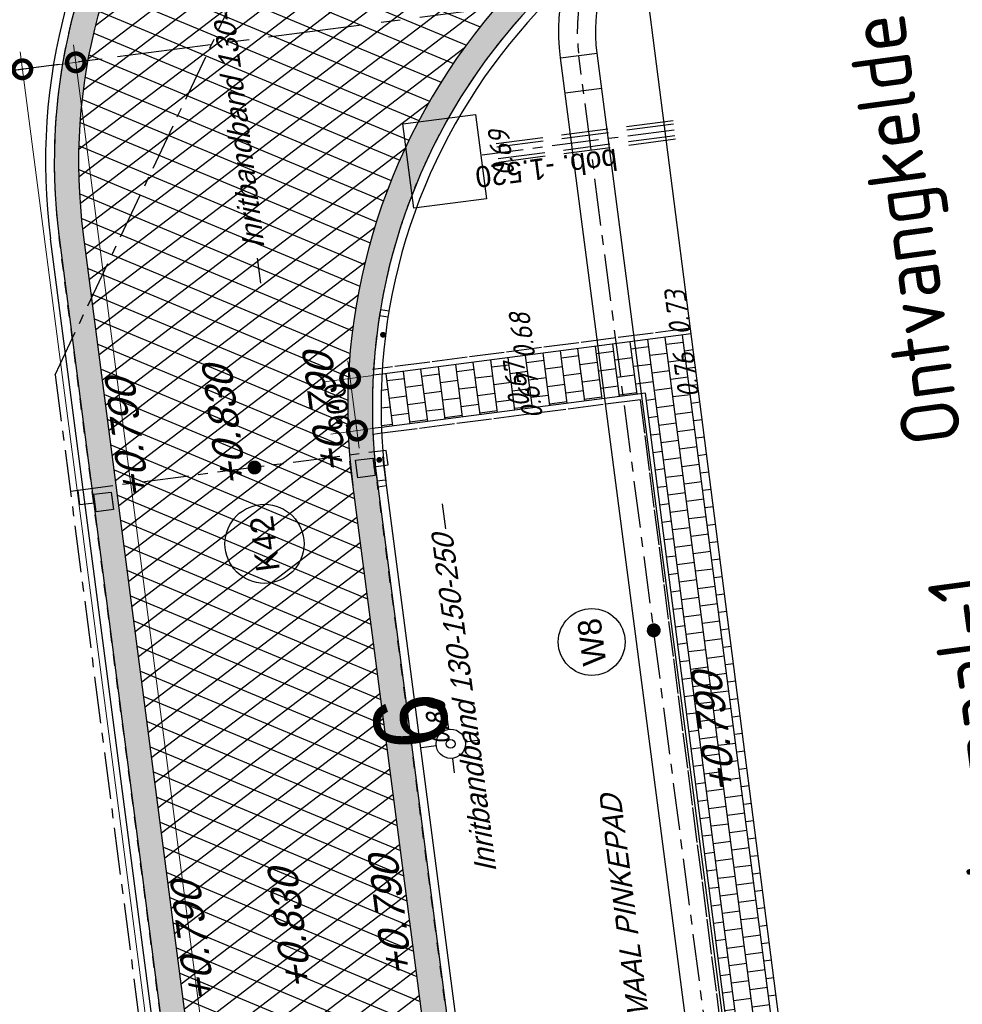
# Model space of a CAD drawing. Extents: x 117893332 to 118394757, y 454959407 to 455669244.
# Tile 313 of 330: x 118198457 to 118214531, y 455350739 to 455367541. Entities that reach past the tile are written whole.
import ezdxf
from ezdxf.enums import TextEntityAlignment as Align

# ---------------------------------------------------------------- set-up
doc = ezdxf.new("R2010")
doc.units = 0
doc.header["$LTSCALE"] = 200
for name, pattern in [('Tauw_HIDDEN2', [5.6, 4, -1.6]), ('Tauw_L_Center2', [6.499, 4, -0.833, 0.833, -0.833]), ('TAUW_OPSLUITBAND_mm', [3.2, 3, -0.2]), ('Tauw_Stramien', [13, 8, -1.67, 1.66, -1.67]), ('TAUW_TROTTOIRBAND_mm', [2, 1, -1])]:
    doc.linetypes.add(name, pattern=pattern)
doc.layers.get('0').update_dxf_attribs({"linetype": 'CONTINUOUS'})
for name, color, linetype in [('M01', 6, 'CONTINUOUS'), ('ZU_B_-_EL999---LW_bet200-60_vs~H_-----', 1, 'Tauw_L_Center2'), ('ZU_B_-_EL999---LW_bet200-60_vs~W_-----', 8, 'Tauw_HIDDEN2'), ('ZU_B_-_JB00----ZME_tekst__50_^200~-_-----', 2, 'CONTINUOUS'), ('ZU_B_-_MB0090--MAAIVELD_DUN~-_001--', 1, 'CONTINUOUS'), ('ZU_B_D_EB00----ONDERDEEL~-_-----', 7, 'CONTINUOUS'), ('ZU_N_-_AL999---LK_pvc125_sdr34__20_^200~M_-----', 7, 'CONTINUOUS'), ('ZU_N_-_AL999---LW_pvc630_pgr34__18_^200~-_-----', 7, 'CONTINUOUS'), ('ZU_N_-_AL999---LW_pvc630_pgr34__20_^200~M_-----', 7, 'CONTINUOUS'), ('ZU_N_-_AV09----_Trottoirband_130-150-250__18_^200~-_-----', 253, 'CONTINUOUS'), ('ZU_N_-_EL999---LK_pvc125_sdr34~H_-----', 2, 'Tauw_L_Center2'), ('ZU_N_-_EL999---LR_pvc160_sdr34~H_-----', 2, 'Tauw_L_Center2'), ('ZU_N_-_EL999---LW_pvc630_pgr11~H_-----', 2, 'Tauw_L_Center2'), ('ZU_N_-_EL999---LW_pvc630_pgr11~W_-----', 2, 'CONTINUOUS'), ('ZU_N_-_EL999---SYM_STRAATKOLK~-_----c', 7, 'Tauw_L_Center2'), ('ZU_N_-_ML999---LK_pvc125_sdr34__20_^200~M_-----', 7, 'CONTINUOUS'), ('ZU_N_-_ML999---LW_pvc630_pgr34__20_^200~M_-----', 7, 'CONTINUOUS'), ('ZU_N_-_TVRH----tekst__25_^200~-_-----', 253, 'CONTINUOUS'), ('ZU_N_A_EV00----_Opsluitband_100x200~Z_-----', 253, 'TAUW_OPSLUITBAND_mm'), ('ZU_N_A_EV02----_kant molgoot ov betonstraatsteen~k_-----', 253, 'CONTINUOUS'), ('ZU_N_A_EV02----_kant verharding ov betonstraatsteen-halfsteensverband~k_-----', 253, 'CONTINUOUS'), ('ZU_N_A_EV09----_Trottoirband_130-150-250~A_-----', 253, 'CONTINUOUS'), ('ZU_N_A_EV09----_Trottoirband_130-150-250~Z_-----', 253, 'TAUW_TROTTOIRBAND_mm'), ('ZU_N_A_HV01----_arcering verharding gv asfalt~v_-----', 253, 'CONTINUOUS'), ('ZU_N_A_HV02----molgoot ov betonstraatsteen~v_-----', 253, 'CONTINUOUS'), ('ZU_N_L_AV09----_Trottoirband_130-150-250__18_^100~-_-----', 253, 'CONTINUOUS'), ('ZU_N_N_MB00X---ALG_Stramien~-_-----', 7, 'Tauw_Stramien')]:
    doc.layers.add(name, color=color, linetype=linetype)
doc.layers.add('ZU_N_-_DX1AMA--_maatvoering_LIN__18_^200', color=7, linetype='CONTINUOUS', lineweight=18)
doc.styles.add('ISO', font='ISO')
doc.styles.get("Standard").update_dxf_attribs({"font": 'tcb_isocp.shx'})
doc.styles.add('TAUW-ISOCP', font='tcb_isocp.shx')
doc.styles.add('tcb_isocp', font='tcb_isocp.shx')
doc.dimstyles.new('tzu18-dot_^200', dxfattribs={"dimscale": 200, "dimtxt": 1.8, "dimasz": 3, "dimexe": 2, "dimexo": 0, "dimgap": 0.5, "dimtad": 1, "dimdec": 0, "dimzin": 0, "dimdsep": 46, "dimtxsty": 'TAUW-ISOCP', "dimblk": 'DOTSMALL', "dimcen": 2, "dimdle": 1.5, "dimclre": 8, "dimadec": 0, "dimazin": 0, "dimtp": 1, "dimtm": 1, "dimtfac": 1, "dimtix": 1, "dimtmove": 1, "dimatfit": 3, "dimldrblk": 'DOTSMALL', "dimfxl": 1, "dimtvp": 0.5, "dimtolj": 1, "dimtzin": 0, "dimlwd": -1, "dimlwe": 5, "dimarcsym": 0})
pattern_1 = [(97.41631, (118248804.68, 455213277.58), (-208.2432, -27.10636), []), (187.41631, (118248804.68, 455213277.6), (54.2127, -416.4864), [210, -210]), (187.41631, (118248777.57, 455213485.83), (54.2127, -416.4864), [-210, 210])]

# ---------------------------------------------------------------- blocks, each defined once
blk = doc.blocks.new('M01')
for points in [[(0, 0.5), (0, 1)], [(-1, 0), (-0.5, 0)], [(0.5, 0), (1, 0)], [(0, -0.5), (0, -1)]]:
    blk.add_lwpolyline(points)
for radius in [0.5, 0.15]:
    blk.add_circle((0, 0), radius)
blk = doc.blocks.new('_DotSmall')
at = {"color": 0, "linetype": 'ByBlock', "const_width": 0.5}
blk.add_lwpolyline([(-0.0625, 0, 1), (0.0625, 0, 1)], format="xyb", close=True, dxfattribs=at)
blk = doc.blocks.new('*D203')
at = {"layer": 'ZU_N_-_DX1AMA--_maatvoering_LIN__18_^200', "color": 0, "transparency": 16777216}
blk.add_line((118198073, 455259611), (118184335, 455365152), dxfattribs=at)
at = {"layer": 'ZU_N_-_DX1AMA--_maatvoering_LIN__18_^200', "color": 8, "lineweight": 5, "transparency": 16777216}
for p, q in [((118184820, 455364913), (118183977, 455364803)), ((118200697, 455260255), (118197637, 455259857))]:
    blk.add_line(p, q, dxfattribs=at)
at = {"layer": 'ZU_N_-_DX1AMA--_maatvoering_LIN__18_^200', "color": 0, "transparency": 16777216, "xscale": 600, "yscale": 600, "zscale": 600}
for p, rotation in [((118184373, 455364855), 97.41631319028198), ((118198034, 455259909), 277.416313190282)]:
    blk.add_blockref('_DotSmall', p, dxfattribs=dict(at, rotation=rotation))
at = {"layer": 'ZU_N_-_DX1AMA--_maatvoering_LIN__18_^200', "color": 0, "transparency": 16777216, "insert": (118196894, 455266494), "char_height": 360, "attachment_point": 5, "rotation": 97.4163, "style": 'TAUW-ISOCP'}
blk.add_mtext('\\A1;105832', dxfattribs=at)
blk = doc.blocks.new('*D204')
at = {"layer": 'ZU_N_-_DX1AMA--_maatvoering_LIN__18_^200', "color": 0, "transparency": 16777216}
blk.add_line((118197812, 455254485), (118183422, 455365034), dxfattribs=at)
at = {"layer": 'ZU_N_-_DX1AMA--_maatvoering_LIN__18_^200', "color": 8, "lineweight": 5, "transparency": 16777216}
for p, q in [((118183907, 455364794), (118183064, 455364684)), ((118201349, 455255247), (118197377, 455254730))]:
    blk.add_line(p, q, dxfattribs=at)
at = {"layer": 'ZU_N_-_DX1AMA--_maatvoering_LIN__18_^200', "color": 0, "transparency": 16777216, "xscale": 600, "yscale": 600, "zscale": 600}
for p, rotation in [((118183461, 455364736), 97.41631319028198), ((118197773, 455254782), 277.416313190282)]:
    blk.add_blockref('_DotSmall', p, dxfattribs=dict(at, rotation=rotation))
at = {"layer": 'ZU_N_-_DX1AMA--_maatvoering_LIN__18_^200', "color": 0, "transparency": 16777216, "insert": (118195988, 455266329), "char_height": 360, "attachment_point": 5, "rotation": 97.4163, "style": 'TAUW-ISOCP'}
blk.add_mtext('\\A1;110882', dxfattribs=at)
blk = doc.blocks.new('*D206')
at = {"layer": 'ZU_N_-_DX1AMA--_maatvoering_LIN__18_^200', "color": 0, "transparency": 16777216}
blk.add_line((118205912, 455185134), (118182510, 455364915), dxfattribs=at)
at = {"layer": 'ZU_N_-_DX1AMA--_maatvoering_LIN__18_^200', "color": 8, "lineweight": 5, "transparency": 16777216}
for p, q in [((118182995, 455364675), (118182152, 455364566)), ((118206319, 455185489), (118205476, 455185379))]:
    blk.add_line(p, q, dxfattribs=at)
at = {"layer": 'ZU_N_-_DX1AMA--_maatvoering_LIN__18_^200', "color": 0, "transparency": 16777216, "xscale": 600, "yscale": 600, "zscale": 600}
for p, rotation in [((118182549, 455364617), 97.41631319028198), ((118205873, 455185431), 277.416313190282)]:
    blk.add_blockref('_DotSmall', p, dxfattribs=dict(at, rotation=rotation))
at = {"layer": 'ZU_N_-_DX1AMA--_maatvoering_LIN__18_^200', "color": 0, "transparency": 16777216, "insert": (118204336, 455195072), "char_height": 360, "attachment_point": 5, "rotation": 97.4163, "style": 'TAUW-ISOCP'}
blk.add_mtext('\\A1;180698', dxfattribs=at)
blk = doc.blocks.new('*D253')
at = {"layer": 'ZU_N_-_DX1AMA--_maatvoering_LIN__18_^200', "color": 0, "transparency": 16777216}
blk.add_line((118204247, 455360231), (118204053, 455361718), dxfattribs=at)
at = {"layer": 'ZU_N_-_DX1AMA--_maatvoering_LIN__18_^200', "color": 8, "lineweight": 5, "transparency": 16777216}
for p, q in [((118203646, 455361363), (118204489, 455361472)), ((118203762, 455360470), (118204605, 455360580))]:
    blk.add_line(p, q, dxfattribs=at)
at = {"layer": 'ZU_N_-_DX1AMA--_maatvoering_LIN__18_^200', "color": 0, "transparency": 16777216, "xscale": 600, "yscale": 600, "zscale": 600}
for p, rotation in [((118204092, 455361421), 97.41631319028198), ((118204208, 455360528), 277.416313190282)]:
    blk.add_blockref('_DotSmall', p, dxfattribs=dict(at, rotation=rotation))
at = {"layer": 'ZU_N_-_DX1AMA--_maatvoering_LIN__18_^200', "color": 0, "transparency": 16777216, "insert": (118203872, 455360938), "char_height": 360, "attachment_point": 5, "rotation": 97.4163, "style": 'TAUW-ISOCP'}
blk.add_mtext('\\A1;900', dxfattribs=at)
blk = doc.blocks.new('*D264')
at = {"layer": 'ZU_N_-_DX1AMA--_maatvoering_LIN__18_^200', "color": 0, "transparency": 16777216}
blk.add_line((118214687, 455249478), (118199376, 455367110), dxfattribs=at)
at = {"layer": 'ZU_N_-_DX1AMA--_maatvoering_LIN__18_^200', "color": 8, "lineweight": 5, "transparency": 16777216}
for p, q in [((118199861, 455366871), (118199018, 455366761)), ((118213607, 455249640), (118215045, 455249828))]:
    blk.add_line(p, q, dxfattribs=at)
at = {"layer": 'ZU_N_-_DX1AMA--_maatvoering_LIN__18_^200', "color": 0, "transparency": 16777216, "xscale": 600, "yscale": 600, "zscale": 600}
for p, rotation in [((118199414, 455366813), 97.41631319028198), ((118214649, 455249776), 277.416313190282)]:
    blk.add_blockref('_DotSmall', p, dxfattribs=dict(at, rotation=rotation))
at = {"layer": 'ZU_N_-_DX1AMA--_maatvoering_LIN__18_^200', "color": 0, "transparency": 16777216, "insert": (118211935, 455268452), "char_height": 360, "attachment_point": 5, "rotation": 97.4163, "style": 'TAUW-ISOCP'}
blk.add_mtext('\\A1;118024', dxfattribs=at)
blk = doc.blocks.new('*D265')
at = {"layer": 'ZU_N_-_DX1AMA--_maatvoering_LIN__18_^200', "color": 0, "transparency": 16777216}
blk.add_line((118213545, 455251128), (118198463, 455366991), dxfattribs=at)
at = {"layer": 'ZU_N_-_DX1AMA--_maatvoering_LIN__18_^200', "color": 8, "lineweight": 5, "transparency": 16777216}
for p, q in [((118198948, 455366752), (118198105, 455366642)), ((118211640, 455251183), (118213903, 455251477))]:
    blk.add_line(p, q, dxfattribs=at)
at = {"layer": 'ZU_N_-_DX1AMA--_maatvoering_LIN__18_^200', "color": 0, "transparency": 16777216, "xscale": 600, "yscale": 600, "zscale": 600}
for p, rotation in [((118198502, 455366694), 97.41631319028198), ((118213506, 455251425), 277.416313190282)]:
    blk.add_blockref('_DotSmall', p, dxfattribs=dict(at, rotation=rotation))
at = {"layer": 'ZU_N_-_DX1AMA--_maatvoering_LIN__18_^200', "color": 0, "transparency": 16777216, "insert": (118211029, 455268287), "char_height": 360, "attachment_point": 5, "rotation": 97.4163, "style": 'TAUW-ISOCP'}
blk.add_mtext('\\A1;116241', dxfattribs=at)

msp = doc.modelspace()

# ---------------------------------------------------------------- hatches: boundary and pattern name
at = {"layer": 'ZU_N_A_HV01----_arcering verharding gv asfalt~v_-----'}
h = msp.add_hatch(dxfattribs=at)
h.set_pattern_fill('ASFALT', color=256, scale=3000)
h.set_pattern_definition([(157.41631, (118248804.68, 455213277.6), (-144.0122, -346.24485), []), (217.41631, (118248804.68, 455213277.6), (227.85075, -297.8406), [])])
h.paths.add_polyline_path([(118253562.5, 455173882.8, -0.413671), (118245855.8, 455163886.8), (118232779.4, 455162183.4, -0.2396014), (118226539.3, 455164396.4), (118222931.6, 455163926.7), (118222383.7, 455168135.5), (118218106.9, 455167574.6), (118214434.7, 455164219.5), (118215506.4, 455155986.2), (118286398.3, 455165214), (118285827.7, 455169598.1), (118269443.6, 455167465.5, -0.4142136), (118257765.8, 455176453.3), (118256227.9, 455188268.7, -0.4142136), (118265215.7, 455199946.5), (118292266.1, 455203467.5), (118291600.1, 455208584.4), (118288512.1, 455208182.4, -0.4142136), (118286360.3, 455209838.5), (118282082.5, 455242702.4), (118277103.6, 455242054.3, -0.4142136), (118269661, 455247782.5), (118267518.7, 455264240.6), (118262945.7, 455263645.4), (118267639.6, 455227475.9), (118267223.1, 455227422), (118267223.1, 455227421.8), (118252708.4, 455225559), (118252749.8, 455225241.2), (118251437.4, 455225070.9), (118250715, 455230620.6), (118243327.3, 455287376.9), (118243629.7, 455287416.2), (118243124.4, 455290872.4), (118240928.7, 455307740.1, -0.4142135), (118245603.8, 455313814.3), (118274546.5, 455317581.7), (118274030.2, 455321548.3), (118245583.3, 455317845.4, -0.4142136), (118239509, 455322520.5), (118233549.8, 455368302.3, 0.4142136), (118222813.3, 455376565.6), (118207809.9, 455374612.7, 0.4142136), (118199546.6, 455363876.2), (118205505.9, 455318094.4, -0.4142124), (118200830.9, 455312020.1), (118163460.6, 455307155.6), (118165370.9, 455292480.2), (118168069.6, 455292831.5), (118168020.6, 455293207.6, -0.4142129), (118177008.5, 455304885.4), (118193278.4, 455307003.2, -0.1343417), (118196112.3, 455306610.7), (118204322.8, 455303093.5), (118205538.1, 455305921.5, -0.2648124), (118209818.1, 455309156.2), (118230144.2, 455311802, -0.4142136), (118236218.5, 455307127), (118240860.1, 455271468.1, -0.4142136), (118236185, 455265393.9), (118214173, 455262528.6), (118214897.7, 455256960.6, -0.4142136), (118212810.3, 455254248.5), (118211683.3, 455254101.8), (118212034, 455251407.1), (118215577.2, 455248630.1), (118219142.1, 455249094.1), (118218436.6, 455254511.8, -0.4142294), (118220524, 455257224), (118236969.8, 455259364.7, -0.414213), (118243044, 455254689.7), (118246252.7, 455230039.7)])
h.paths.add_polyline_path([(118261528.7, 455214269.2, -0.4142136), (118263616.1, 455216981.4), (118275257.9, 455218496.7, -0.4142136), (118277970, 455216409.4), (118278976.7, 455208675.7, -0.4142136), (118276889.3, 455205963.6), (118274097.8, 455205600.3, -0.4142136), (118272506.4, 455206825.1), (118272485.3, 455206987.6), (118269242.6, 455206565.5), (118269263.8, 455206403, -0.4142136), (118268038.9, 455204811.6), (118265247.5, 455204448.2, -0.4142136), (118262535.4, 455206535.6)], flags=16)
h.paths.add_polyline_path([(118241537.9, 455300913.5), (118240100, 455300726.2), (118239912.7, 455302164.1), (118241350.6, 455302351.4)], flags=16)
h.paths.add_polyline_path([(118240440.7, 455309039.9), (118239002.9, 455308852.6), (118238815.6, 455310290.4), (118240253.4, 455310477.7)], flags=16)
h.paths.add_polyline_path([(118229627.9, 455315768.6), (118215546.7, 455313935.7, -0.4142136), (118209472.4, 455318610.7), (118204138, 455359592.1, -0.4142395), (118213125.7, 455371270.9), (118217290.6, 455371813, -0.4142136), (118228968.4, 455362825.1), (118234303, 455321842.8, -0.4142136)], flags=16)
h.paths.add_polyline_path([(118229573.7, 455316185), (118215492.5, 455314352.1, -0.4142136), (118209888.9, 455318664.9), (118204554.5, 455359646.4, -0.41424), (118213180, 455370854.4), (118217344.8, 455371396.5, -0.4142136), (118228551.9, 455362770.9), (118233886.5, 455321788.6, -0.4142136)], flags=0)
h.paths.add_polyline_path([(118232786.1, 455366810.1), (118231546.6, 455366648.6), (118231359.3, 455368086.5), (118232598.8, 455368248)], flags=0)
at = {"layer": 'ZU_N_A_HV02----molgoot ov betonstraatsteen~v_-----'}
h = msp.add_hatch(dxfattribs=at)
h.set_pattern_fill('BRICK', color=256, scale=33.07086)
h.set_pattern_definition(pattern_1)
edge = h.paths.add_edge_path()
edge.add_line((118163460.6, 455307155.6), (118200830.9, 455312020.1))
edge.add_arc((118200131.2, 455317394.8), 5420, 277.41655, 367.41631)
edge.add_line((118205505.9, 455318094.4), (118199546.6, 455363876.2))
edge.add_arc((118209046.5, 455365112.8), 9580, 97.41631, 187.41631, ccw=False)
edge.add_line((118207809.9, 455374612.7), (118213707.1, 455375380.3))
edge.add_line((118213707.1, 455375380.3), (118222813.3, 455376565.6))
edge.add_arc((118224049.9, 455367065.7), 9580, 7.41631, 97.41631, ccw=False)
edge.add_line((118233549.8, 455368302.3), (118239509, 455322520.5))
edge.add_arc((118244883.7, 455323220.1), 5420, 187.41631, 277.41631)
edge.add_line((118245583.3, 455317845.4), (118274030.1, 455321548.3))
edge.add_line((118274030.1, 455321548.3), (118273975.9, 455321964.7))
edge.add_line((118273975.9, 455321964.7), (118245529.1, 455318261.9))
edge.add_arc((118244883.7, 455323220.1), 5000, 187.41631, 277.41631, ccw=False)
edge.add_line((118239925.5, 455322574.7), (118233966.3, 455368356.5))
edge.add_arc((118224049.9, 455367065.7), 10000, 7.41631, 97.41631)
edge.add_line((118222759.1, 455376982.1), (118207755.7, 455375029.1))
edge.add_arc((118209046.5, 455365112.8), 10000, 97.41631, 187.41631)
edge.add_line((118199130.1, 455363822), (118205089.4, 455318040.2))
edge.add_arc((118200131.2, 455317394.8), 5000, -82.58345, 7.41631, ccw=False)
edge.add_line((118200776.7, 455312436.6), (118162989.9, 455307517.9))
edge.add_line((118162989.9, 455307517.9), (118164954.4, 455292426))
edge.add_line((118164954.4, 455292426), (118165370.9, 455292480.2))
edge.add_line((118165370.9, 455292480.2), (118163460.6, 455307155.6))
h = msp.add_hatch(dxfattribs=at)
h.set_pattern_fill('BRICK', color=256, scale=33.07086)
h.set_pattern_definition(pattern_1)
h.paths.add_polyline_path([(118245529.1, 455318261.9, -0.4142136), (118239925.5, 455322574.7), (118233966.3, 455368356.5, 0.4142136), (118222759.1, 455376982.1), (118207755.7, 455375029.1, 0.4142136), (118199130.1, 455363822), (118205089.4, 455318040.2, -0.4142124), (118200776.7, 455312436.6), (118162989.9, 455307517.9), (118164954.4, 455292426), (118165370.9, 455292480.2), (118163460.6, 455307155.6), (118200830.9, 455312020.1, 0.4142124), (118205505.9, 455318094.4), (118199546.6, 455363876.2, -0.4142136), (118207809.9, 455374612.7), (118213707.1, 455375380.3), (118222813.3, 455376565.6, -0.4142136), (118233549.8, 455368302.3), (118239509, 455322520.5, 0.4142136), (118245583.3, 455317845.4), (118274030.1, 455321548.3), (118273975.9, 455321964.7)])
h = msp.add_hatch(dxfattribs=at)
h.set_pattern_fill('BRICK', color=256, scale=33.07086)
h.set_pattern_definition(pattern_1)
h.paths.add_polyline_path([(118199546.6, 455363876.2), (118205505.9, 455318094.4, -0.4142124), (118200830.9, 455312020.1), (118163460.6, 455307155.6), (118165370.9, 455292480.2), (118164954.4, 455292426), (118162989.9, 455307517.9), (118200776.7, 455312436.6, 0.4142124), (118205089.4, 455318040.2), (118199130.1, 455363822, -0.4142136), (118207755.7, 455375029.1), (118222759.1, 455376982.1, -0.4142136), (118233966.3, 455368356.5), (118239925.5, 455322574.7, 0.4142136), (118245529.1, 455318261.9), (118273975.9, 455321964.7), (118274030.1, 455321548.3), (118245583.3, 455317845.4, -0.4142136), (118239509, 455322520.5), (118233549.8, 455368302.3, 0.4142136), (118222813.3, 455376565.6), (118207809.9, 455374612.7, 0.4142136)])
h = msp.add_hatch(dxfattribs=at)
h.set_pattern_fill('BRICK', color=256, scale=33.07086)
h.set_pattern_definition([(97.41631, (118248804.68, 455213277.58), (-208.2432, -27.10636), []), (187.4163, (118248804.68, 455213277.6), (54.2127, -416.4864), [210, -210]), (187.4163, (118248777.57, 455213485.83), (54.2127, -416.4864), [-210, 210])])
h.paths.add_polyline_path([(118217290.6, 455371813), (118213125.7, 455371270.9, 0.4142395), (118204138, 455359592.1), (118209472.4, 455318610.7, 0.4142136), (118215546.7, 455313935.7), (118229627.9, 455315768.6, 0.4142136), (118234303, 455321842.8), (118228968.4, 455362825.1, 0.4142136)])
h.paths.add_polyline_path([(118233886.5, 455321788.6, -0.4142136), (118229573.7, 455316185), (118215492.5, 455314352.1, -0.4142136), (118209888.9, 455318664.9), (118204554.4, 455359647.2, -0.4142136), (118213180, 455370854.4), (118217344.8, 455371396.5, -0.4142136), (118228551.9, 455362770.9)], flags=16)
h = msp.add_hatch(dxfattribs=at)
h.set_pattern_fill('TEGELS', color=256, scale=1200)
h.set_pattern_definition([(97.41631, (118248804.68, 455213277.58), (-297.49034, -38.7234), []), (187.41631, (118248804.68, 455213277.58), (38.7234, -297.49034), [300, -300]), (187.41631, (118248785.3, 455213426.33), (38.7234, -297.49034), [-300, 300])])
h.paths.add_polyline_path([(118209906.7, 455362177.5), (118204636.3, 455361491.4, 0.023079), (118204627.1, 455360582.7), (118209128.8, 455361168.6), (118210531.1, 455350241.5), (118209156.6, 455350052.1), (118210362.9, 455340532.3), (118210535.3, 455339312.5), (118213614.4, 455336944.7), (118213323.1, 455339102.1), (118212674.1, 455339026.1), (118212412.2, 455340806.8), (118212378.5, 455341021.2), (118213047.5, 455341143.3), (118212874.2, 455342425.9), (118212449.6, 455342362.5)])

# ---------------------------------------------------------------- linework, layer by layer
at = {"layer": 'ZU_B_-_EL999---LW_bet200-60_vs~H_-----'}
msp.add_lwpolyline([(118209618.7, 455365657.9), (118206346.3, 455365231.6)], dxfattribs=at)
at = {"layer": 'ZU_B_-_EL999---LW_bet200-60_vs~W_-----'}
for points in [[(118209598, 455365816.5), (118206325.7, 455365390.3)], [(118209605.8, 455365757), (118206333.4, 455365330.8)], [(118209631.6, 455365558.7), (118206359.3, 455365132.4)], [(118209639.4, 455365499.2), (118206367, 455365072.9)]]:
    msp.add_lwpolyline(points, dxfattribs=at)
at = {"layer": 'ZU_B_D_EB00----ONDERDEEL~-_-----'}
msp.add_lwpolyline([(118213824, 455335392.5), (118212874.2, 455342425.9), (118212449.6, 455342362.5), (118209149.2, 455368079.9), (118217012.1, 455369103.4), (118217484.9, 455365070.3), (118218628.4, 455365195), (118221447.6, 455343537), (118219981.5, 455343330.4), (118220868.2, 455336278.3), (118220864.2, 455336276.1)], dxfattribs=at)
msp.add_lwpolyline([(118204991.4, 455365761), (118206230.9, 455365922.5), (118206418.2, 455364484.6), (118205178.7, 455364323.2)], close=True, dxfattribs=at)
at = {"layer": 'ZU_N_-_EL999---LK_pvc125_sdr34~H_-----', "flags": 128}
for points in [[(118204491.5, 455359911.3), (118204739.4, 455359943.6), (118204707.2, 455360191.5), (118199451.5, 455359507.4)], [(118199731.7, 455359291.8), (118199483.8, 455359259.5), (118199451.5, 455359507.4), (118199322.3, 455359490.6)]]:
    msp.add_lwpolyline(points, dxfattribs=at)
at = {"layer": 'ZU_N_-_EL999---LR_pvc160_sdr34~H_-----'}
for points in [[(118199062.9, 455361483.3), (118204458, 455372878.5)], [(118199062.9, 455361483.3), (118205609.6, 455311188)]]:
    msp.add_lwpolyline(points, dxfattribs=at)
at = {"layer": 'ZU_N_-_EL999---LW_pvc630_pgr11~H_-----'}
msp.add_lwpolyline([(118210215.3, 455349851.7), (118207992.4, 455366928.7, -0.1989124), (118208619.8, 455369256.5), (118209401.3, 455370271.9, -0.1989124), (118211491, 455371474.3), (118267905.2, 455378817.6)], format="xyb", dxfattribs=at)
at = {"layer": 'ZU_N_-_EL999---LW_pvc630_pgr11~W_-----', "linetype": 'Continuous'}
for p, q in [((118207680.1, 455366888), (118208304.8, 455366969.3)), ((118207757.5, 455366293), (118208382.3, 455366374.4))]:
    msp.add_line(p, q, dxfattribs=at)
at = {"layer": 'ZU_N_-_EL999---LW_pvc630_pgr11~W_-----'}
for points in [[(118209902.9, 455349811), (118207680.1, 455366888, -0.1989124), (118208370.2, 455369448.6), (118209151.7, 455370464, -0.1989124), (118211450.3, 455371786.7), (118267864.6, 455379129.9)], [(118210527.7, 455349892.3), (118208304.8, 455366969.3, -0.1989124), (118208869.5, 455369064.4), (118209650.9, 455370079.8, -0.1989124), (118211531.6, 455371161.9), (118267945.9, 455378505.2)]]:
    msp.add_lwpolyline(points, format="xyb", dxfattribs=at)
at = {"layer": 'ZU_N_-_EL999---SYM_STRAATKOLK~-_----c', "lineweight": -3}
for points in [[(118204480.3, 455360061.2), (118204519.1, 455359763.7), (118204221.6, 455359724.9), (118204182.9, 455360022.4)], [(118200018, 455359480.3), (118200056.7, 455359182.8), (118199759.2, 455359144.1), (118199720.5, 455359441.6)]]:
    msp.add_lwpolyline(points, close=True, dxfattribs=at)
at = {"layer": 'ZU_N_-_ML999---LK_pvc125_sdr34__20_^200~M_-----', "flags": 128}
msp.add_lwpolyline([(118202462.1, 455359899.3, 0, 0, 0), (118202446.6, 455360018.3, 0, 91.8, 0), (118202447.8, 455360009.2, 91.8, 169.7, 0), (118202451.1, 455359983.4, 169.7, 221.7, 0), (118202456.2, 455359944.8, 221.7, 240, 0), (118202462.1, 455359899.3, 240, 221.7, 0), (118202468, 455359853.8, 221.7, 169.7, 0), (118202473, 455359815.1, 169.7, 91.8, 0), (118202476.4, 455359789.4, 91.8, 0, 0), (118202477.6, 455359780.3, 0, 0, 0), (118202462.1, 455359899.3, 0, 0, 0), (118202544.5, 455359265.9, 0, 0, 0)], format="xyseb", dxfattribs=at)
at = {"layer": 'ZU_N_-_ML999---LK_pvc125_sdr34__20_^200~M_-----'}
msp.add_circle((118202631.6, 455358596.9), 674.6, dxfattribs=at)
at = {"layer": 'ZU_N_-_ML999---LW_pvc630_pgr34__20_^200~M_-----', "flags": 128}
msp.add_lwpolyline([(118209269.1, 455357120.5, 0, 0, 0), (118209387.1, 455357142.7, 0, 91.8, 0), (118209378.1, 455357141, 91.8, 169.7, 0), (118209352.6, 455357136.2, 169.7, 221.7, 0), (118209314.3, 455357129, 221.7, 240, 0), (118209269.1, 455357120.5, 240, 221.7, 0), (118209224, 455357112.1, 221.7, 169.7, 0), (118209185.7, 455357104.9, 169.7, 91.8, 0), (118209160.2, 455357100.1, 91.8, 0, 0), (118209151.2, 455357098.4, 0, 0, 0), (118209269.1, 455357120.5, 0, 0, 0), (118208772, 455357027.2, 0, 0, 0)], format="xyseb", dxfattribs=at)
at = {"layer": 'ZU_N_-_ML999---LW_pvc630_pgr34__20_^200~M_-----'}
msp.add_circle((118208212, 455356922.1), 569.9, dxfattribs=at)
at = {"layer": 'ZU_N_A_EV00----_Opsluitband_100x200~Z_-----'}
for p, q in [((118209893.9, 455362276.7), (118204642.5, 455361593.1)), ((118209042.3, 455361056.5), (118204631.3, 455360482.4))]:
    msp.add_line(p, q, dxfattribs=at)
msp.add_lwpolyline([(118210422, 455339399.7), (118210263.8, 455340519), (118209045, 455350137.6), (118210419.3, 455350327), (118209042.3, 455361056.5)], dxfattribs=at)
at = {"layer": 'ZU_N_A_EV02----_kant molgoot ov betonstraatsteen~k_-----'}
for points in [[(118163460.6, 455307155.6), (118200830.9, 455312020.1, 0.4142124), (118205505.9, 455318094.4), (118199546.6, 455363876.2, -0.4142136), (118207809.9, 455374612.7), (118222813.3, 455376565.6, -0.4142136), (118233549.8, 455368302.3), (118239509, 455322520.5, 0.4142136), (118245583.3, 455317845.4), (118274030.1, 455321548.3), (118273975.9, 455321964.7), (118245529.1, 455318261.9, -0.4142136), (118239925.5, 455322574.7), (118233966.3, 455368356.5, 0.4142136), (118222759.1, 455376982.1), (118207755.7, 455375029.1, 0.4142136), (118199130.1, 455363822), (118205089.4, 455318040.2, -0.4142124), (118200776.7, 455312436.6), (118162989.9, 455307517.9), (118164954.4, 455292426), (118165370.9, 455292480.2), (118163460.6, 455307155.6)], [(118204083.7, 455360009.5), (118209472.4, 455318610.7, 0.4142136), (118215546.7, 455313935.7), (118229627.9, 455315768.6, 0.4142136), (118234303, 455321842.8), (118228968.4, 455362825.1, 0.4142136), (118217290.6, 455371813), (118212709.3, 455371216.6)], [(118204500.2, 455360063.7), (118209888.9, 455318664.9, 0.4142136), (118215492.5, 455314352.1), (118229573.7, 455316185, 0.4142136), (118233886.5, 455321788.6), (118228551.9, 455362770.9, 0.4142136), (118217344.8, 455371396.5), (118212763.5, 455370800.2)], [(118213125.7, 455371270.9, 0.4142136), (118204137.9, 455359593)], [(118213180, 455370854.4, 0.4142136), (118204554.4, 455359647.2, 0.4142136)]]:
    msp.add_lwpolyline(points, format="xyb", dxfattribs=at)
at = {"layer": 'ZU_N_A_EV02----_kant verharding ov betonstraatsteen-halfsteensverband~k_-----'}
for p, q in [((118209906.8, 455362177.5), (118204636.3, 455361491.4)), ((118209128.8, 455361168.6), (118204627.1, 455360582.7))]:
    msp.add_line(p, q, dxfattribs=at)
msp.add_lwpolyline([(118210535.3, 455339312.5), (118210362.9, 455340532.3), (118209156.6, 455350052.1), (118210531.1, 455350241.5), (118209128.8, 455361168.6)], dxfattribs=at)
at = {"layer": 'ZU_N_A_EV09----_Trottoirband_130-150-250~A_-----'}
for p, q in [((118204940.7, 455318020.8), (118198981.4, 455363802.7)), ((118210037.7, 455318684.3), (118204648.9, 455360083.1))]:
    msp.add_line(p, q, dxfattribs=at)
for points in [[(118204756.7, 455362569), (118204607.7, 455362587.7)], [(118204739.9, 455362465.9), (118204591.1, 455362484.7)], [(118204623.4, 455361590.6), (118204474.6, 455361571.2)], [(118204636.3, 455361491.4), (118204487.5, 455361472.1)], [(118204618.4, 455360581.5), (118204469.6, 455360562.2)], [(118204631.3, 455360482.4), (118204482.5, 455360463)], [(118204697.8, 455359684.3), (118204549.1, 455359664.9)], [(118204710.7, 455359585.1), (118204562, 455359565.7)]]:
    msp.add_lwpolyline(points, dxfattribs=at)
for centre, radius, start in [((118209046.5, 455365112.8), 10150, 97.41266), ((118214470.7, 455360938), 9850, 97.41632)]:
    msp.add_arc(centre, radius, start, 187.41631, dxfattribs=at)
at = {"layer": 'ZU_N_A_EV09----_Trottoirband_130-150-250~Z_-----'}
for p, q in [((118205089.4, 455318040.2), (118199130.1, 455363822)), ((118209888.9, 455318664.9), (118204554.5, 455359646.4))]:
    msp.add_line(p, q, dxfattribs=at)
for centre, start, end in [((118209046.5, 455365112.8), 97.41266, 187.41631), ((118214470.7, 455360938), 97.41632, 187.42149)]:
    msp.add_arc(centre, 10000, start, end, dxfattribs=at)
at = {"layer": 'ZU_N_L_AV09----_Trottoirband_130-150-250__18_^100~-_-----'}
for p, q in [((118202568.6, 455363045.6), (118202512.9, 455363473.1)), ((118205664.1, 455359281.8), (118205719.8, 455358854.3))]:
    msp.add_line(p, q, dxfattribs=at)
for points in [[(118204651.8, 455362164.2, 0, 0, 0), (118204619.4, 455362126.1, 0, 38.3, 0), (118204621.9, 455362129, 38.3, 70.7, 0), (118204628.9, 455362137.3, 70.7, 92.4, 0), (118204639.4, 455362149.6, 92.4, 100, 0), (118204651.8, 455362164.2, 100, 92.4, 0), (118204664.2, 455362178.8, 92.4, 70.7, 0), (118204674.7, 455362191.1, 70.7, 38.3, 0), (118204681.7, 455362199.4, 38.3, 0, 0), (118204684.2, 455362202.3, 0, 0, 0), (118204651.8, 455362164.2, 0, 0, 0), (118202568.6, 455363045.6, 0, 0, 0)], [(118204588.1, 455360029.5, 0, 0, 0), (118204547.1, 455360058, 0, 38.3, 0), (118204550.2, 455360055.8, 38.3, 70.7, 0), (118204559.1, 455360049.6, 70.7, 92.4, 0), (118204572.4, 455360040.4, 92.4, 100, 0), (118204588.1, 455360029.5, 100, 92.4, 0), (118204603.8, 455360018.6, 92.4, 70.7, 0), (118204617.2, 455360009.3, 70.7, 38.3, 0), (118204626.1, 455360003.1, 38.3, 0, 0), (118204629.2, 455360000.9, 0, 0, 0), (118204588.1, 455360029.5, 0, 0, 0), (118205664.1, 455359281.8, 0, 0, 0)]]:
    msp.add_lwpolyline(points, format="xyseb", dxfattribs=at)
at = {"layer": 'ZU_N_N_MB00X---ALG_Stramien~-_-----'}
msp.add_line((118307417.2, 455380871.1), (118152565.8, 455360714.6), dxfattribs=at)

# ---------------------------------------------------------------- block references
at = {"layer": 'M01'}
ref = msp.add_blockref('M01', (118205807.1, 455355184.1), dxfattribs=dict(at, xscale=499.9999999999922, yscale=499.9999999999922, zscale=499.9999999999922, rotation=97.6966502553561))
ref.add_attrib('TAG', '6', (118205807.1, 455355184.1), dxfattribs={"layer": '0', "color": 81, "height": 1250, "rotation": 97.69665})

# ---------------------------------------------------------------- texts
at = {"layer": 'ZU_B_-_EL999---LW_bet200-60_vs~H_-----', "style": 'tcb_isocp'}
msp.add_text('bob. -1.520', height=360, rotation=187.42175, dxfattribs=at).set_placement((118208623.1, 455365342))
at = {"layer": 'ZU_B_-_JB00----ZME_tekst__50_^200~-_-----', "style": 'ISO'}
for s, p in [('Ontvangkelder', (118214524.7, 455360354.4)), ('Vijzelgemaal-1', (118215966.9, 455350362.6))]:
    msp.add_text(s, height=1000, rotation=97.69665, dxfattribs=at).set_placement(p)
at = {"layer": 'ZU_B_-_MB0090--MAAIVELD_DUN~-_001--', "style": 'ISO', "oblique": 13.5}
for s, p in [('0.69', (118206899.7, 455364894.3)), ('0.73', (118209907.2, 455362177.5)), ('0.68', (118207256.3, 455361774.1)), ('0.76', (118210049.6, 455361111.5)), ('0.67', (118207161, 455360950.3)), ('0.67', (118207384.4, 455360753.1)), ('0.80', (118205806.7, 455355184))]:
    msp.add_text(s, height=360, rotation=97.69665, dxfattribs=at).set_placement(p)
at = {"layer": 'ZU_N_-_AL999---LK_pvc125_sdr34__20_^200~M_-----', "style": 'tcb_isocp'}
msp.add_text('K42', height=400, rotation=97.41631, dxfattribs=at).set_placement((118202631.6, 455358596.9), align=Align.MIDDLE)
at = {"layer": 'ZU_N_-_AL999---LW_pvc630_pgr34__18_^200~-_-----', "style": 'tcb_isocp', "oblique": 20.00024}
msp.add_text('PERSLEIDING RIOOLGEMAAL PINKEPAD', height=360, rotation=97.31298, dxfattribs=at).set_placement((118209904.8, 455344952.5))
at = {"layer": 'ZU_N_-_AL999---LW_pvc630_pgr34__20_^200~M_-----', "style": 'tcb_isocp'}
msp.add_text('W8', height=400, rotation=97.41631, dxfattribs=at).set_placement((118208212, 455356922.1), align=Align.MIDDLE)
at = {"layer": 'ZU_N_-_AV09----_Trottoirband_130-150-250__18_^200~-_-----', "style": 'TAUW-ISOCP', "oblique": 20.00024}
for p in [(118202633.3, 455363645.1), (118206589.2, 455353003.1)]:
    msp.add_text('Inritbandband 130-150-250', height=360, rotation=97.41631, dxfattribs=at).set_placement(p)
at = {"layer": 'ZU_N_-_TVRH----tekst__25_^200~-_-----', "style": 'TAUW-ISOCP', "oblique": 20.00024}
for s, p in [('+0.790', (118204046.3, 455359814.5)), ('+0.830', (118202333.7, 455359591.5)), ('+0.790', (118200677.6, 455359376)), ('+0.790', (118210680.6, 455354360)), ('+0.790', (118205164, 455351227.9)), ('+0.830', (118203451.4, 455351005)), ('+0.790', (118201795.2, 455350789.4))]:
    msp.add_text(s, height=500, rotation=97.41631, dxfattribs=at).set_placement(p)

# ---------------------------------------------------------------- dimensions: what is measured, and where the dimension line sits
at = {"layer": 'ZU_N_-_DX1AMA--_maatvoering_LIN__18_^200'}
for base, p1, p2, picture, middle in [((118199414.4, 455366812.7), (118213607.4, 455249640.3), (118199860.6, 455366870.8), '*D264', (118212213, 455268487.7)), ((118198502.1, 455366694), (118211639.7, 455251182.5), (118198948.3, 455366752.1), '*D265', (118211306.7, 455268322.7)), ((118183461, 455364736.1), (118201348.9, 455255247.4), (118183907.2, 455364794.2), '*D204', (118196265.7, 455266364.9)), ((118184373.3, 455364854.9), (118200697, 455260255.2), (118184819.5, 455364913), '*D203', (118197171.9, 455266529.9)), ((118182548.7, 455364617.4), (118206319, 455185489.1), (118182994.9, 455364675.5), '*D206', (118204613.2, 455195107.8))]:
    dim = msp.add_linear_dim(base=base, p1=p1, p2=p2, angle=97.41631, dimstyle='tzu18-dot_^200', dxfattribs=at)
    dim.commit()
    dim.dimension.update_dxf_attribs({"geometry": picture, "text_midpoint": middle, "dimtype": 160})
dim = msp.add_linear_dim(base=(118204092, 455361420.6), p1=(118203761.9, 455360470), p2=(118203645.8, 455361362.5), angle=97.41631, dimstyle='tzu18-dot_^200', dxfattribs=at)
dim.commit()
dim.dimension.update_dxf_attribs({"geometry": '*D253', "text_midpoint": (118203872.4, 455360938.2)})

doc.saveas('drawing.dxf')
